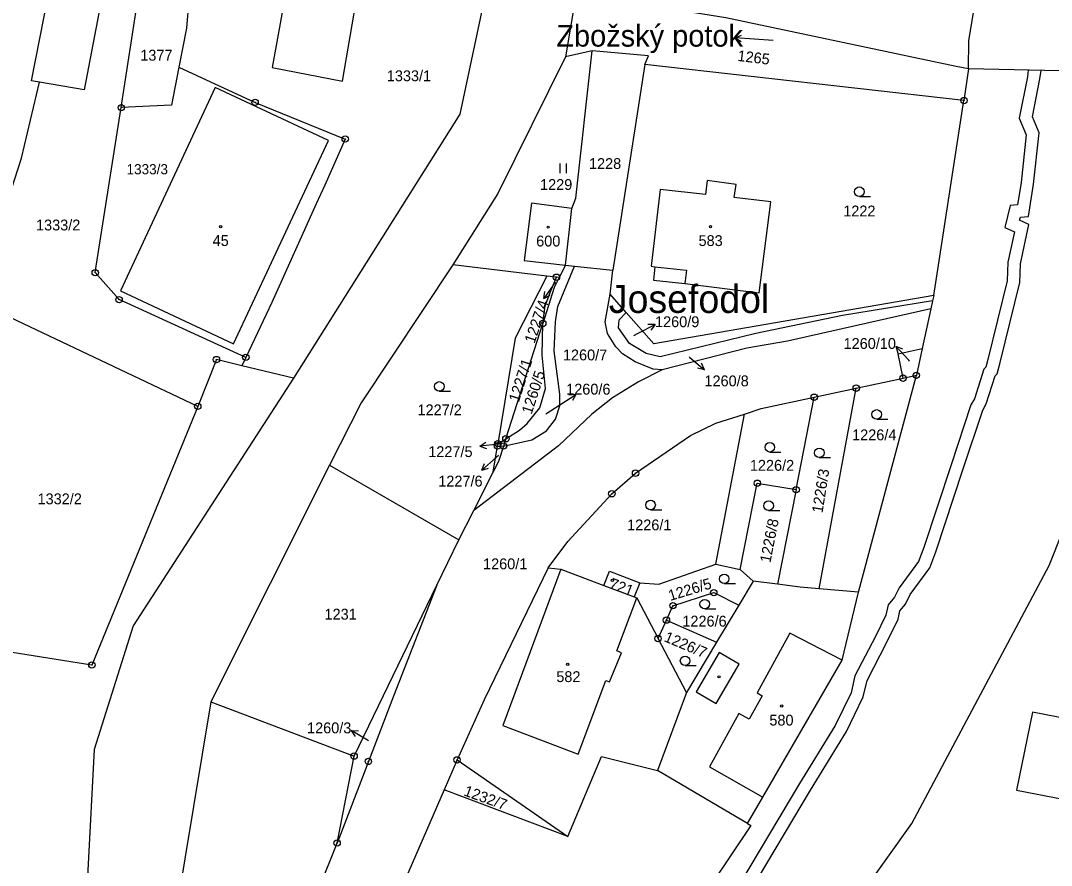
# Model space of a CAD drawing. Extents: x -680203 to -673936, y -1102717 to -1093650.
# Drawn here: x -677208.2 to -677046.4, y -1096151.9 to -1096019.3 of the extents above; entities that cross this region are included whole.
import ezdxf

# ---------------------------------------------------------------- set-up
doc = ezdxf.new("R2010")
doc.units = 0
for name, color, linetype in [('_Ideová část', 7, 'Continuous'), ('_Řešené území', 7, 'Continuous'), ('SOxx02xx_Koleje_param další_Popis10', 7, 'Continuous'), ('SOxx02xx_Staničení_Popis10', 7, 'Continuous'), ('SOxxxxxx_Koleje_hlavní_body_Popis10', 7, 'Continuous'), ('SOxxxxxx_Koleje_LN_parametry_Popis10', 7, 'Continuous'), ('SOxxxxxx_Koleje_param další_Popis10', 7, 'Continuous'), ('SOxxxxxx_Osa_bod_P', 7, 'Continuous'), ('SOxxxxxx_Staničení_Popis10', 7, 'Continuous'), ('x_prac', 7, 'Continuous')]:
    doc.layers.add(name, color=color, linetype=linetype)

msp = doc.modelspace()

# ---------------------------------------------------------------- linework, layer by layer
at = {"layer": '_Ideová část'}
msp.add_circle((-677321.69, -1096651.16), 1076.75, dxfattribs=at)
at = {"layer": '_Řešené území'}
msp.add_arc((-668968.6, -1094948.57), 8402.25, 187.102556, 195.801382, dxfattribs=at)
at = {"layer": 'SOxx02xx_Koleje_param další_Popis10'}
for centre, radius in [((-677192.41, -1096032.96), 0.5), ((-677171.4, -1096032.14), 0.5), ((-677171.4, -1096032.14), 0.0303), ((-677060.12, -1096031.85), 0.5), ((-677060.12, -1096031.85), 0.0303), ((-677192.41, -1096032.96), 0.0303), ((-677157.26, -1096037.89), 0.5), ((-677157.26, -1096037.89), 0.0303), ((-677196.51, -1096058.85), 0.5), ((-677196.51, -1096058.85), 0.0303), ((-677124.1, -1096059.57), 0.5), ((-677124.1, -1096059.57), 0.0303), ((-677192.76, -1096063.09), 0.5), ((-677192.76, -1096063.09), 0.0303), ((-677126.24, -1096066.82), 0.5), ((-677126.24, -1096066.82), 0.0303), ((-677177.48, -1096072.49), 0.5), ((-677177.48, -1096072.49), 0.0303), ((-677172.86, -1096072.15), 0.5), ((-677172.86, -1096072.15), 0.0303), ((-677067.59, -1096074.96), 0.5), ((-677069.69, -1096075.41), 0.5), ((-677069.69, -1096075.41), 0.0303), ((-677067.59, -1096074.96), 0.0303), ((-677083.63, -1096078.4), 0.5), ((-677077.03, -1096076.98), 0.5), ((-677077.03, -1096076.98), 0.0303), ((-677180.41, -1096079.84), 0.5), ((-677083.63, -1096078.4), 0.0303), ((-677180.41, -1096079.84), 0.0303), ((-677133.36, -1096086.03), 0.5), ((-677133.31, -1096085.7), 0.5), ((-677133.36, -1096086.03), 0.0303), ((-677133.31, -1096085.7), 0.0303), ((-677132.4, -1096086.06), 0.5), ((-677132.04, -1096084.92), 0.5), ((-677132.4, -1096086.06), 0.0303), ((-677132.04, -1096084.92), 0.0303), ((-677111.68, -1096090.32), 0.5), ((-677111.68, -1096090.32), 0.0303), ((-677092.56, -1096091.9), 0.5), ((-677092.56, -1096091.9), 0.0303), ((-677086.46, -1096092.9), 0.5), ((-677115.4, -1096093.55), 0.5), ((-677115.4, -1096093.55), 0.0303), ((-677086.46, -1096092.9), 0.0303), ((-677099.4, -1096109.07), 0.5), ((-677099.4, -1096109.07), 0.0303), ((-677105.8, -1096111.12), 0.5), ((-677105.8, -1096111.12), 0.0303), ((-677106.83, -1096113.38), 0.5), ((-677106.83, -1096113.38), 0.0303), ((-677108.15, -1096116.26), 0.5), ((-677108.15, -1096116.26), 0.0303), ((-677197.03, -1096120.43), 0.5), ((-677197.03, -1096120.43), 0.0303), ((-677155.86, -1096134.71), 0.5), ((-677155.86, -1096134.71), 0.0303), ((-677153.62, -1096135.55), 0.5), ((-677153.62, -1096135.55), 0.0303), ((-677139.7, -1096135.31), 0.5), ((-677139.7, -1096135.31), 0.0303), ((-677158.53, -1096148.36), 0.5), ((-677158.53, -1096148.36), 0.0303)]:
    msp.add_circle(centre, radius, dxfattribs=at)
at = {"layer": 'SOxx02xx_Staničení_Popis10'}
for p, q in [((-677124.33, -1096060.48), (-677126.09, -1096062.91)), ((-677124.23, -1096060.34), (-677124.33, -1096060.48)), ((-677126.09, -1096062.91), (-677125.91, -1096061.8)), ((-677126.09, -1096062.91), (-677125.1, -1096062.39)), ((-677111.28, -1096068.36), (-677108.61, -1096067)), ((-677108.61, -1096067), (-677109.73, -1096067.01)), ((-677108.61, -1096067), (-677109.27, -1096067.9)), ((-677111.97, -1096068.72), (-677111.28, -1096068.36)), ((-677068.79, -1096072.6), (-677070.84, -1096070.41)), ((-677070.84, -1096070.41), (-677069.79, -1096070.8)), ((-677070.84, -1096070.41), (-677070.52, -1096071.48)), ((-677103.28, -1096072.07), (-677103.15, -1096072.18)), ((-677103.15, -1096072.18), (-677100.85, -1096074.11)), ((-677100.85, -1096074.11), (-677101.3, -1096073.08)), ((-677068.65, -1096072.75), (-677068.79, -1096072.6)), ((-677100.85, -1096074.11), (-677101.94, -1096073.85)), ((-677123.55, -1096079.61), (-677121.03, -1096077.98)), ((-677121.03, -1096077.98), (-677122.15, -1096078.1)), ((-677121.03, -1096077.98), (-677121.6, -1096078.94)), ((-677125.74, -1096081.03), (-677123.55, -1096079.61)), ((-677136.12, -1096086.07), (-677135.18, -1096085.47)), ((-677133.14, -1096085.76), (-677136.12, -1096086.07)), ((-677132.72, -1096085.72), (-677133.14, -1096085.76)), ((-677136.12, -1096086.07), (-677135.08, -1096086.47)), ((-677133.18, -1096087.54), (-677133.56, -1096087.86)), ((-677133.56, -1096087.86), (-677135.83, -1096089.83)), ((-677135.83, -1096089.83), (-677135.4, -1096088.79)), ((-677135.83, -1096089.83), (-677134.74, -1096089.55)), ((-677153.74, -1096132.23), (-677156.31, -1096130.68)), ((-677156.31, -1096130.68), (-677155.2, -1096130.77)), ((-677156.31, -1096130.68), (-677155.71, -1096131.63)), ((-677153.59, -1096132.32), (-677153.74, -1096132.23))]:
    msp.add_line(p, q, dxfattribs=at)
at = {"layer": 'SOxxxxxx_Koleje_hlavní_body_Popis10'}
for p, q in [((-677096.06, -1096022.03), (-677095.05, -1096021.6)), ((-677090.07, -1096022.45), (-677096.06, -1096022.03)), ((-677096.06, -1096022.03), (-677095.12, -1096022.6)), ((-677123.53, -1096043.22), (-677123.53, -1096041.72)), ((-677122.53, -1096043.22), (-677122.53, -1096041.72)), ((-677076.54, -1096046.91), (-677074.79, -1096046.91)), ((-677142.49, -1096077.46), (-677140.74, -1096077.46)), ((-677073.82, -1096081.85), (-677072.07, -1096081.85)), ((-677090.6, -1096087), (-677088.85, -1096087)), ((-677082.83, -1096087.88), (-677081.08, -1096087.88)), ((-677109.32, -1096096.06), (-677107.57, -1096096.06)), ((-677090.79, -1096096.17), (-677089.04, -1096096.17)), ((-677097.76, -1096107.65), (-677096.01, -1096107.65)), ((-677100.82, -1096111.62), (-677099.07, -1096111.62)), ((-677103.9, -1096120.51), (-677102.15, -1096120.51))]:
    msp.add_line(p, q, dxfattribs=at)
for centre in [(-677076.54, -1096046.16), (-677142.49, -1096076.71), (-677073.82, -1096081.1), (-677090.6, -1096086.25), (-677082.83, -1096087.13), (-677109.32, -1096095.31), (-677090.79, -1096095.42), (-677097.76, -1096106.9), (-677100.82, -1096110.87), (-677103.9, -1096119.76)]:
    msp.add_circle(centre, 0.75, dxfattribs=at)
at = {"layer": 'SOxxxxxx_Koleje_LN_parametry_Popis10'}
msp.add_lwpolyline([(-677093.71, -1096155.94), (-677084.21, -1096140.07), (-677078.57, -1096130.86), (-677075.92, -1096125.44), (-677075.34, -1096122.84), (-677072.21, -1096116.84), (-677070.47, -1096113.24), (-677070.18, -1096111.9), (-677069.3, -1096110.86), (-677068.57, -1096109.35), (-677065.49, -1096105.15), (-677064.56, -1096102.64), (-677060.23, -1096089.64), (-677057.18, -1096080.43), (-677056.62, -1096079.46), (-677055.23, -1096075.06), (-677054.91, -1096074.75), (-677054.42, -1096072.96), (-677051.33, -1096060.42), (-677051.24, -1096057.47), (-677049.93, -1096051.32), (-677051.38, -1096050.64), (-677051.26, -1096050.16), (-677050, -1096050.02), (-677049.18, -1096044.95), (-677048.32, -1096036.93), (-677049.36, -1096034.42), (-677048.19, -1096028.47), (-677048.02, -1096027.14), (-677050.03, -1096027.09), (-677050.17, -1096028.15), (-677051.44, -1096034.62), (-677050.36, -1096037.23), (-677051.16, -1096044.69), (-677051.74, -1096048.2), (-677052.88, -1096048.34), (-677053.72, -1096051.76), (-677052.21, -1096052.46), (-677053.24, -1096057.23), (-677053.33, -1096060.14), (-677056.36, -1096072.46), (-677056.69, -1096073.69), (-677056.99, -1096073.98), (-677058.46, -1096078.64), (-677059.02, -1096079.61), (-677062.13, -1096089.02), (-677066.44, -1096101.98), (-677067.27, -1096104.19), (-677070.29, -1096108.31), (-677071, -1096109.76), (-677072.02, -1096111), (-677072.37, -1096112.58), (-677073.99, -1096115.94), (-677077.24, -1096122.14), (-677077.82, -1096124.78), (-677080.33, -1096129.9), (-677085.93, -1096139.03), (-677095.35, -1096154.8)], dxfattribs=at)
at = {"layer": 'SOxxxxxx_Koleje_param další_Popis10'}
for centre in [(-677176.82, -1096051.64), (-677125.4, -1096051.72), (-677099.91, -1096051.65), (-677115.32, -1096107.13), (-677122.32, -1096120.31), (-677098.56, -1096122.28), (-677088.73, -1096126.84)]:
    msp.add_circle(centre, 0.175, dxfattribs=at)
at = {"layer": 'SOxxxxxx_Staničení_Popis10'}
for p, q in [((-677108.65, -1096057.92), (-677103.69, -1096058.49)), ((-677103.69, -1096058.49), (-677103.95, -1096060.54)), ((-677123.39, -1096105.39), (-677132.51, -1096129.89)), ((-677114.61, -1096118.2), (-677111.49, -1096109.86)), ((-677087.45, -1096115.44), (-677092.61, -1096124.81)), ((-677079.25, -1096119.67), (-677087.45, -1096115.44)), ((-677113.9, -1096118.5), (-677114.61, -1096118.2)), ((-677115.78, -1096123.06), (-677113.9, -1096118.5)), ((-677098.55, -1096118.45), (-677102.15, -1096124.61)), ((-677095.39, -1096120.31), (-677098.55, -1096118.45)), ((-677099, -1096126.45), (-677095.39, -1096120.31)), ((-677120.68, -1096134.42), (-677116.34, -1096122.83)), ((-677116.34, -1096122.83), (-677115.78, -1096123.06)), ((-677102.15, -1096124.61), (-677099, -1096126.45)), ((-677092.61, -1096124.81), (-677091.82, -1096125.25)), ((-677091.82, -1096125.25), (-677093.84, -1096128.93)), ((-677095.46, -1096128.04), (-677100.05, -1096136.42)), ((-677093.84, -1096128.93), (-677095.46, -1096128.04)), ((-677132.51, -1096129.89), (-677120.68, -1096134.42)), ((-677100.05, -1096136.42), (-677091.72, -1096141.15))]:
    msp.add_line(p, q, dxfattribs=at)
at = {"layer": 'x_prac'}
for p, q in [((-677120.8, -1096013.96), (-677122.68, -1096024.98)), ((-677192.41, -1096032.96), (-677189.7, -1096015.35)), ((-677118.51, -1096024.04), (-677122.68, -1096024.98)), ((-677183.37, -1096026.63), (-677171.4, -1096032.14)), ((-677110.21, -1096026.19), (-677115.26, -1096058.45)), ((-677060.12, -1096031.85), (-677110.21, -1096026.19)), ((-677059.41, -1096026.9), (-677060.12, -1096031.85)), ((-677022.14, -1096027.67), (-677059.41, -1096026.9)), ((-677064.87, -1096062.42), (-677060.12, -1096031.85)), ((-677122.67, -1096057.68), (-677121.67, -1096048.77)), ((-677125.6, -1096059.39), (-677140.35, -1096057.64)), ((-677123.87, -1096064.15), (-677121.27, -1096057.83)), ((-677122.67, -1096057.68), (-677123.67, -1096059.62)), ((-677122.67, -1096057.68), (-677121.27, -1096057.83)), ((-677121.27, -1096057.83), (-677115.26, -1096058.45)), ((-677115.66, -1096062.24), (-677115.26, -1096058.45)), ((-677124.1, -1096059.57), (-677125.6, -1096059.39)), ((-677125, -1096061.71), (-677124.1, -1096059.57)), ((-677123.67, -1096059.62), (-677124.1, -1096059.57)), ((-677125.85, -1096064.06), (-677125, -1096061.71)), ((-677180.41, -1096079.84), (-677215.38, -1096063.27)), ((-677116.46, -1096066.57), (-677115.66, -1096062.24)), ((-677113.13, -1096065.11), (-677115.66, -1096062.24)), ((-677065.05, -1096063.26), (-677079.17, -1096065.56)), ((-677065.05, -1096063.26), (-677065.32, -1096064.51)), ((-677064.87, -1096062.42), (-677065.05, -1096063.26)), ((-677126.24, -1096066.82), (-677125.85, -1096064.06)), ((-677065.32, -1096064.51), (-677066.67, -1096070.74)), ((-677114.25, -1096066.26), (-677113.13, -1096065.11)), ((-677132.04, -1096084.92), (-677126.24, -1096066.82)), ((-677126.33, -1096071.8), (-677126.24, -1096066.82)), ((-677094.22, -1096070.72), (-677107.49, -1096074.13)), ((-677066.67, -1096070.74), (-677067.59, -1096074.96)), ((-677172.86, -1096072.15), (-677173.47, -1096073.47)), ((-677165.4, -1096075.43), (-677173.47, -1096073.47)), ((-677077.03, -1096076.98), (-677069.69, -1096075.41)), ((-677076.68, -1096108.98), (-677067.59, -1096074.96)), ((-677069.69, -1096075.41), (-677067.59, -1096074.96)), ((-677083.63, -1096078.4), (-677077.03, -1096076.98)), ((-677082.85, -1096108.46), (-677077.03, -1096076.98)), ((-677086.46, -1096092.9), (-677083.63, -1096078.4)), ((-677099.09, -1096104.6), (-677094.59, -1096081.04)), ((-677132.04, -1096084.92), (-677129.91, -1096083.59)), ((-677134.04, -1096090.15), (-677133.36, -1096086.03)), ((-677133.36, -1096086.03), (-677133.31, -1096085.7)), ((-677133.36, -1096086.03), (-677132.4, -1096086.06)), ((-677133.31, -1096085.7), (-677132.04, -1096084.92)), ((-677132.04, -1096084.92), (-677132.4, -1096086.06)), ((-677132.4, -1096086.06), (-677127.94, -1096085.11)), ((-677159.75, -1096089.06), (-677178.37, -1096126.22)), ((-677159.75, -1096089.06), (-677139.42, -1096100.77)), ((-677137.09, -1096096.17), (-677134.04, -1096090.15)), ((-677095.27, -1096105.43), (-677092.56, -1096091.9)), ((-677092.56, -1096091.9), (-677086.46, -1096092.9)), ((-677086.46, -1096092.9), (-677089.37, -1096107.76)), ((-677139.42, -1096100.77), (-677137.09, -1096096.17)), ((-677142.88, -1096107.91), (-677139.42, -1096100.77)), ((-677099.09, -1096104.6), (-677095.27, -1096105.43)), ((-677093.22, -1096107.27), (-677095.27, -1096105.43)), ((-677116.64, -1096107.93), (-677115.77, -1096105.68)), ((-677115.77, -1096105.68), (-677111.01, -1096107.54)), ((-677155.86, -1096134.71), (-677142.88, -1096107.91)), ((-677142.88, -1096107.91), (-677149.69, -1096125.3)), ((-677116.64, -1096107.93), (-677111.92, -1096109.7)), ((-677111.01, -1096107.54), (-677111.92, -1096109.7)), ((-677093.22, -1096107.27), (-677095.48, -1096111.03)), ((-677089.37, -1096107.76), (-677093.22, -1096107.27)), ((-677076.68, -1096108.98), (-677082.85, -1096108.46)), ((-677099.4, -1096109.07), (-677095.48, -1096111.03)), ((-677095.48, -1096111.03), (-677098.95, -1096116.84)), ((-677108.15, -1096116.26), (-677106.83, -1096113.38)), ((-677106.83, -1096113.38), (-677098.95, -1096116.84)), ((-677103.7, -1096124.76), (-677108.15, -1096116.26)), ((-677098.95, -1096116.84), (-677103.7, -1096124.76)), ((-677103.7, -1096124.76), (-677108.24, -1096136.95)), ((-677178.37, -1096126.22), (-677155.86, -1096134.71)), ((-677158.53, -1096148.36), (-677155.86, -1096134.71)), ((-677139.7, -1096135.31), (-677141.73, -1096139.99)), ((-677139.7, -1096135.31), (-677122.33, -1096147.35)), ((-677094.12, -1096145.28), (-677108.24, -1096136.95)), ((-677141.73, -1096139.99), (-677149.86, -1096158.73)), ((-677122.33, -1096147.35), (-677141.73, -1096139.99)), ((-677176.1, -1096192.48), (-677158.53, -1096148.36))]:
    msp.add_line(p, q, dxfattribs=at)
for points in [[(-677059.41, -1096026.9), (-677059.35, -1096022.47), (-677053.78, -1095988.71)], [(-677135.94, -1095991.84), (-677136.77, -1095994.47), (-677134.29, -1096010.55), (-677139.28, -1096034), (-677165.4, -1096075.43)], [(-677157.68, -1096028.83), (-677152.57, -1095998.91), (-677163.37, -1095997.24), (-677168.74, -1096026.68), (-677157.68, -1096028.83)], [(-677205.23, -1096028.99), (-677206.51, -1096028.77), (-677203.9, -1096015.41), (-677213.17, -1096012.97), (-677212.49, -1096003.14), (-677209.73, -1096000.28)], [(-677193.31, -1096008.35), (-677194.99, -1096013.16), (-677198.26, -1096030.19), (-677205.23, -1096028.99)], [(-677181.85, -1096016.7), (-677182.2, -1096020.51), (-677183.37, -1096026.63)], [(-677059.41, -1096026.9), (-677061.36, -1096026.49), (-677097.52, -1096018.87), (-677109.67, -1096016.94)], [(-677121.67, -1096048.77), (-677121.03, -1096047.16), (-677118.51, -1096024.04)], [(-677110.21, -1096026.19), (-677109.63, -1096024.81), (-677118.51, -1096024.04)], [(-677122.68, -1096024.98), (-677133.28, -1096046.44), (-677140.35, -1096057.64)], [(-677183.37, -1096026.63), (-677184.51, -1096032.55), (-677192.41, -1096032.96)], [(-677215.38, -1096063.27), (-677208.07, -1096040.9), (-677205.23, -1096028.99)], [(-677177.68, -1096029.81), (-677192.55, -1096061.72), (-677174.78, -1096070.03), (-677159.91, -1096038.13), (-677177.68, -1096029.81)], [(-677171.4, -1096032.14), (-677157.26, -1096037.89), (-677160.48, -1096045.14), (-677161.83, -1096048.06), (-677168.77, -1096063.55), (-677172.86, -1096072.15)], [(-677172.86, -1096072.15), (-677192.76, -1096063.09), (-677196.51, -1096058.85), (-677192.41, -1096032.96)], [(-677108.65, -1096057.92), (-677108.87, -1096060.03), (-677103.95, -1096060.54), (-677092.26, -1096062.03), (-677090.42, -1096047.72), (-677096.18, -1096047.08), (-677095.89, -1096045.04), (-677100.41, -1096044.39), (-677100.72, -1096046.58), (-677107.84, -1096045.79), (-677109.22, -1096057.86), (-677108.65, -1096057.92)], [(-677121.67, -1096048.77), (-677128.03, -1096047.93), (-677129.19, -1096056.93), (-677122.67, -1096057.68)], [(-677140.35, -1096057.64), (-677154.73, -1096079.26), (-677159.75, -1096089.06)], [(-677125.6, -1096059.39), (-677130.59, -1096069.16), (-677133.31, -1096085.7)], [(-677123.67, -1096059.62), (-677124.43, -1096061.17), (-677126.24, -1096066.82)], [(-677064.87, -1096062.42), (-677108.79, -1096070.02), (-677113.13, -1096065.11)], [(-677127.94, -1096085.11), (-677125.66, -1096083.7), (-677124.26, -1096081.87), (-677123.59, -1096079.77), (-677123.59, -1096077.9), (-677124.43, -1096071.17), (-677124.26, -1096066.59), (-677123.87, -1096064.15)], [(-677065.32, -1096064.51), (-677087.82, -1096069.59), (-677094.22, -1096070.72)], [(-677107.49, -1096074.13), (-677108.93, -1096073.98), (-677111.75, -1096072.83), (-677113.72, -1096071.59), (-677114.76, -1096070.5), (-677116.07, -1096068.4), (-677116.46, -1096066.57)], [(-677079.17, -1096065.56), (-677092.77, -1096068.39), (-677107.79, -1096072.06), (-677110.02, -1096071.53), (-677112.61, -1096069.95), (-677114.35, -1096067.52), (-677114.25, -1096066.26)], [(-677091.19, -1096177.36), (-677068.31, -1096145.3), (-677046.75, -1096104.83), (-677038.36, -1096083.76), (-677032.27, -1096068.62)], [(-677069.69, -1096075.41), (-677070.45, -1096071.61), (-677066.67, -1096070.74)], [(-677173.47, -1096073.47), (-677177.48, -1096072.49), (-677180.41, -1096079.84)], [(-677129.91, -1096083.59), (-677128.69, -1096082.54), (-677126.73, -1096080.07), (-677125.79, -1096077.05), (-677126.33, -1096071.8)], [(-677107.49, -1096074.13), (-677111.23, -1096075.97), (-677115.29, -1096078.52), (-677118.55, -1096081.06)], [(-677165.4, -1096075.43), (-677190.53, -1096114.3), (-677196.69, -1096133.7), (-677198.64, -1096171.55), (-677219.01, -1096227.7), (-677239.29, -1096272.52), (-677257.84, -1096308.17), (-677267.96, -1096316.99), (-677272.31, -1096320.74), (-677286.25, -1096351.41)], [(-677094.59, -1096081.04), (-677091.94, -1096080.18), (-677083.63, -1096078.4)], [(-677180.41, -1096079.84), (-677197.03, -1096120.43), (-677223.72, -1096116.23)], [(-677118.55, -1096081.06), (-677123.75, -1096086.03), (-677137.09, -1096096.17)], [(-677111.68, -1096090.32), (-677103.03, -1096084.41), (-677099.07, -1096082.5), (-677094.59, -1096081.04)], [(-677132.4, -1096086.06), (-677133.13, -1096088.34), (-677134.04, -1096090.15)], [(-677125.38, -1096105.16), (-677122.3, -1096101.02), (-677115.4, -1096093.55), (-677111.68, -1096090.32)], [(-677125.38, -1096105.16), (-677135.43, -1096125.89), (-677139.7, -1096135.31)], [(-677125.38, -1096105.16), (-677123.39, -1096105.39), (-677116.64, -1096107.93)], [(-677111.01, -1096107.54), (-677108.04, -1096107.75), (-677099.09, -1096104.6)], [(-677082.85, -1096108.46), (-677085.82, -1096108.21), (-677089.37, -1096107.76)], [(-677111.92, -1096109.7), (-677111.49, -1096109.86), (-677108.15, -1096116.26)], [(-677106.83, -1096113.38), (-677105.8, -1096111.12), (-677099.4, -1096109.07)], [(-677094.12, -1096145.28), (-677091.72, -1096141.15), (-677079.25, -1096119.67), (-677076.68, -1096108.98)], [(-677178.37, -1096126.22), (-677186.52, -1096175.46), (-677207.31, -1096228.92), (-677231.03, -1096280.3), (-677250.38, -1096312.19), (-677265, -1096325.21), (-677276.75, -1096351.59), (-677277.83, -1096357.85), (-677292.85, -1096434.9)], [(-677149.69, -1096125.3), (-677153.62, -1096135.55), (-677158.53, -1096148.36)], [(-677024.26, -1096145.39), (-677021.92, -1096133.14), (-677049.38, -1096127.83), (-677051.87, -1096140.05), (-677024.26, -1096145.39)], [(-677122.33, -1096147.35), (-677117.04, -1096134.78), (-677108.24, -1096136.95)], [(-677094.12, -1096145.28), (-677093.56, -1096145.61), (-677112.08, -1096173.22)]]:
    msp.add_lwpolyline(points, dxfattribs=at)

# ---------------------------------------------------------------- texts
at = {"layer": 'SOxx02xx_Staničení_Popis10'}
for s, height, p in [('Zbožský potok', 3.4, (-677124.12, -1096023.39)), ('Josefodol', 4.4, (-677115.87, -1096065.18))]:
    msp.add_text(s, height=height, dxfattribs=at).set_placement(p)
at = {"layer": 'SOxxxxxx_Osa_bod_P'}
for s, height, p in [('1377', 1.7, (-677189.43, -1096025.59)), ('1333/1', 1.7, (-677150.73, -1096028.82)), ('1333/3', 1.59, (-677191.59, -1096043.42)), ('1228', 1.7, (-677118.99, -1096042.59)), ('1229', 1.7, (-677126.67, -1096045.88)), ('1222', 1.7, (-677079.07, -1096050.03)), ('1333/2', 1.7, (-677205.8, -1096052.23)), ('45', 1.7, (-677178.07, -1096054.67)), ('600', 1.7, (-677127.28, -1096054.75)), ('583', 1.7, (-677101.79, -1096054.68)), ('1260/9', 1.7, (-677108.62, -1096067.41)), ('1260/10', 1.7, (-677079.02, -1096070.82)), ('1260/7', 1.7, (-677123.08, -1096072.62)), ('1260/6', 1.7, (-677122.57, -1096077.99)), ('1260/8', 1.7, (-677100.86, -1096076.69)), ('1227/2', 1.7, (-677145.91, -1096081.24)), ('1226/4', 1.7, (-677077.68, -1096085.16)), ('1227/5', 1.7, (-677144.22, -1096087.79)), ('1226/2', 1.7, (-677093.73, -1096089.94)), ('1227/6', 1.7, (-677142.65, -1096092.42)), ('1332/2', 1.7, (-677205.56, -1096095.2)), ('1226/1', 1.7, (-677113, -1096099.29)), ('1260/1', 1.7, (-677135.62, -1096105.4)), ('1231', 1.7, (-677160.51, -1096113.3)), ('1226/6', 1.7, (-677104.33, -1096114.39)), ('582', 1.7, (-677124.12, -1096123.1)), ('1260/3', 1.7, (-677163.25, -1096131.14)), ('580', 1.7, (-677090.67, -1096129.92))]:
    msp.add_text(s, height=height, dxfattribs=at).set_placement(p)
for s, rotation, p in [('1265', 353, (-677095.74, -1096025.62)), ('1227/4', 71, (-677127.56, -1096070.08)), ('1227/1', 72, (-677130.02, -1096079.3)), ('1260/5', 72, (-677128, -1096081.18)), ('1226/3', 81, (-677082.33, -1096096.66)), ('1226/8', 79, (-677090.51, -1096104.47)), ('721', 339, (-677115.93, -1096108.3)), ('1226/5', 17, (-677106.24, -1096110.39)), ('1226/7', 337, (-677107.33, -1096116.65)), ('1232/7', 340, (-677138.77, -1096140.85))]:
    msp.add_text(s, height=1.7, rotation=rotation, dxfattribs=at).set_placement(p)

doc.saveas('drawing.dxf')
